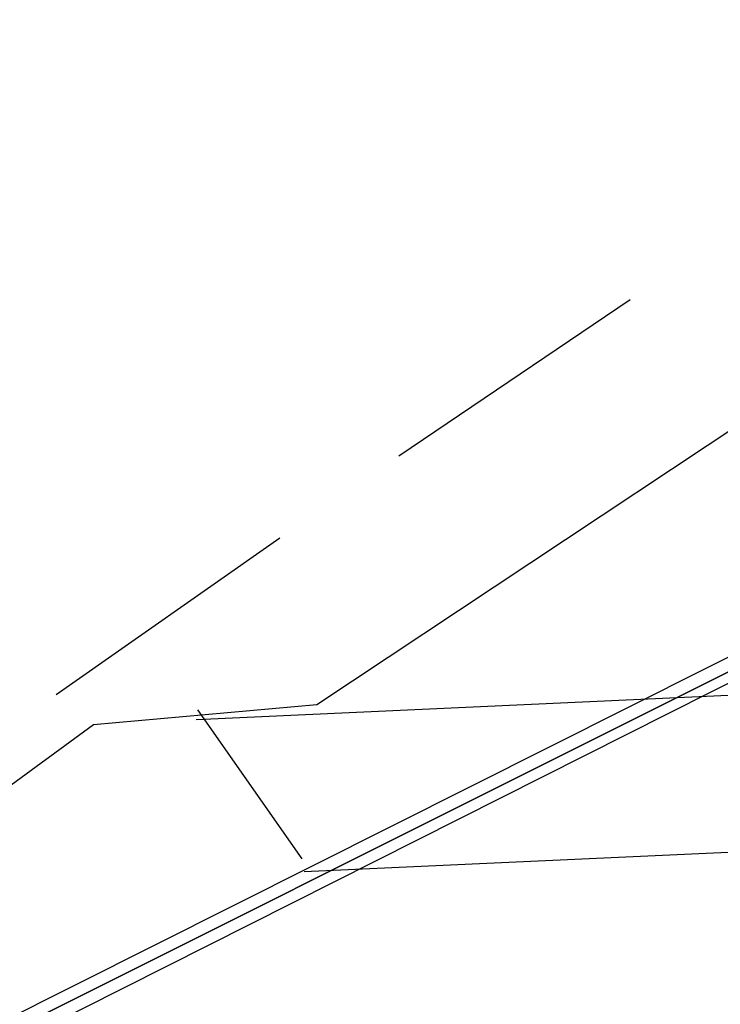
# Model space of a CAD drawing. Header units: feet. Extents: x -79 to 198, y -22 to 181.
# Tile 558 of 656: x 39.55 to 40.8, y 142.88 to 144.64. Entities that reach past the tile are written whole.
import ezdxf

# ---------------------------------------------------------------- set-up
doc = ezdxf.new("R2010")
doc.units = ezdxf.units.FT
doc.layers.add('A-AREA-COMUN', color=252, linetype='CONTINUOUS')
doc.layers.add('A-LINEA', color=7, linetype='CONTINUOUS')

msp = doc.modelspace()

# ---------------------------------------------------------------- linework, layer by layer
at = {"layer": 'A-AREA-COMUN'}
msp.add_lwpolyline([(124.512, 153.8133), (119.552, 155.5733), (114.928, 156.9422), (109.568, 158.1689), (103.76, 159.1289), (97.6, 159.7333), (90.24, 159.8933), (85.2, 159.6622), (78.48, 158.8978), (72.832, 157.8489), (66.848, 156.3378), (60.88, 154.3822), (56, 152.4089), (50.16, 149.6178), (45.088, 146.7378), (40.08, 143.4133), (39.68, 143.3778), (38.592, 142.5778), (38.528, 142.1689), (37.728, 141.7778), (36.768, 141.7778), (2.592, 149.8489)], dxfattribs=at)
at = {"layer": 'A-LINEA'}
for p, q in [((137.2414, 147.8002), (39.8639, 143.3866)), ((137.2414, 147.8002), (39.8639, 143.3866)), ((137.0738, 147.512), (40.0569, 143.1148)), ((137.0738, 147.512), (40.0569, 143.1148)), ((40.64, 144.1378), (40.2267, 143.8578)), ((40.0133, 143.7111), (39.6133, 143.4311)), ((40.0533, 143.1378), (39.8667, 143.4044)), ((40.0533, 143.1378), (39.8667, 143.4044))]:
    msp.add_line(p, q, dxfattribs=at)
for points in [[(37.3867, 141.7778), (40.92, 143.5511), (40.92, 143.5244), (37.4, 141.7644), (37.3867, 141.7778)], [(37.3867, 141.7778), (40.92, 143.5511), (40.92, 143.5244), (37.4, 141.7644), (37.3867, 141.7778)], [(37.4, 141.7511), (37.4, 141.7644), (40.92, 143.5244), (40.9333, 143.5244), (40.9333, 143.5111), (37.4133, 141.7378), (37.4, 141.7511)], [(37.4, 141.7511), (37.4, 141.7644), (40.92, 143.5244), (40.9333, 143.5244), (40.9333, 143.5111), (37.4133, 141.7378), (37.4, 141.7511)]]:
    msp.add_lwpolyline(points, dxfattribs=at)

doc.saveas('drawing.dxf')
